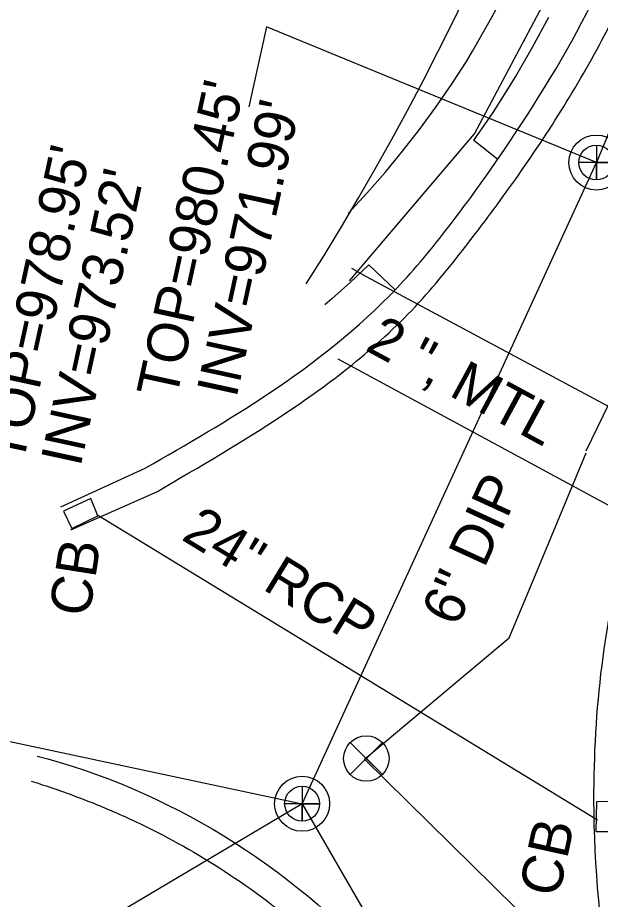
# Model space of a CAD drawing. Extents: x 1614611 to 1617571, y 898867 to 905462.
# Drawn here: x 1616331.4 to 1616388.5, y 901812.5 to 901898.9 of the extents above; entities that cross this region are included whole.
import ezdxf

# ---------------------------------------------------------------- set-up
doc = ezdxf.new("R2010")
doc.units = 0
for name, color, linetype in [('Exist Boundary Watershed Residential C 05', 7, 'Continuous'), ('Exist Structure Minor Catch Basin Top Elevation', 7, 'Continuous'), ('Exist Structure Minor Pipes RCP 24 Inch Invert', 7, 'Continuous'), ('Exist Utilities Gas UG Line SUE LOS B', 7, 'Continuous'), ('Exist Utilities Gas UG Line SUE LOS B Text', 7, 'Continuous'), ('Exist Utilities Sanitary Sewer Manhole Leader', 7, 'Continuous'), ('Exist Utilities Sanitary Sewer Manhole Text', 7, 'Continuous'), ('Exist Utilities Sanitary Sewer UG Line', 7, 'Continuous'), ('Exist Utilities Sanitary Sewer UG Line Invert Elevation', 7, 'Continuous'), ('Exist Utilities Sanitary Sewer UG Line Text', 7, 'Continuous'), ('Exist Utilities Telephone UG FO SUE LOS B', 7, 'Continuous'), ('Exist Utilities Water UG Line SUE LOS B', 7, 'Continuous'), ('Old_Level_21', 7, 'Continuous'), ('Prop Drainage Structure Catch Basin Open Throat 4 CELL', 7, 'Continuous'), ('Prop Earthen Structure Head Ditch Label', 7, 'Continuous'), ('Prop Earthen Structure V Ditch Detail Label', 7, 'Continuous'), ('Prop Easement Permanent Drainage', 7, 'Continuous'), ('Prop Erosion Embankment Toe Protection Label', 7, 'Continuous'), ('Raster_Level_4', 7, 'Continuous'), ('Scratch_Level_1', 7, 'Continuous'), ('Scratch_Level_9', 7, 'Continuous')]:
    doc.layers.add(name, color=color, linetype=linetype)

# ---------------------------------------------------------------- blocks, each defined once
blk = doc.blocks.new('EXIST UTILITIES SANITARY SEWER MANHOLE')
at = {"layer": 'Old_Level_21'}
blk.add_lwpolyline([(0, 0.03425), (0, -0.03425), (0, 0), (0.03425, 0), (-0.03425, 0)], dxfattribs=at)
for radius in [0.05389, 0.03425]:
    blk.add_circle((0, 0), radius, dxfattribs=at)
blk = doc.blocks.new('EXIST UTILITIES WATER VALVE')
at = {"layer": 'Prop Earthen Structure V Ditch Detail Label'}
blk.add_lwpolyline([(0.0315, 0.0315), (-0.0315, -0.0315), (0, 0), (0.0315, -0.0315), (-0.0315, 0.0315)], dxfattribs=at)
blk.add_circle((0, 0), 0.0445, dxfattribs=at)

msp = doc.modelspace()

# ---------------------------------------------------------------- linework, layer by layer
at = {"layer": 'Exist Boundary Watershed Residential C 05'}
msp.add_line((1616335.586, 901850.982), (1616343.847, 901854.746), dxfattribs=at)
for points in [[(1616343.847, 901854.746), (1616355.943, 901862.067), (1616368.501, 901872.393), (1616373.628, 901878.463), (1616378.386, 901885.019), (1616387.13, 901899.385), (1616395.314, 901918.936), (1616406.85, 901957.62), (1616412.356, 901991.094), (1616413.858, 902015.925), (1616413.398, 902037.306), (1616411.493, 902057.132), (1616407.667, 902079.148)], [(1616332.674, 901824.098), (1616333.591, 901823.8), (1616338.068, 901822.204), (1616342.388, 901820.369), (1616350.624, 901815.903), (1616358.445, 901810.244), (1616362.246, 901806.918), (1616364.127, 901805.122), (1616365.998, 901803.235), (1616369.155, 901799.626), (1616371.845, 901795.871), (1616376.016, 901788.013), (1616378.889, 901779.839), (1616379.957, 901775.688), (1616380.842, 901771.525), (1616381.732, 901765.718), (1616382.136, 901759.747)]]:
    msp.add_spline(points, degree=3, dxfattribs=at)
at = {"layer": 'Exist Utilities Gas UG Line SUE LOS B'}
for points in [[(1616363.879, 901873.116), (1616376.127, 901887.536), (1616390.544, 901914.722), (1616399.582, 901943.85), (1616406.375, 901970.363), (1616409.599, 902003.444), (1616410.678, 902024.712), (1616409.705, 902049.891), (1616403.774, 902086.293), (1616392.972, 902135.798), (1616389.18, 902153.391)], [(1616362.741, 901865.48), (1616394.795, 901848.128), (1616393.977, 901817.889), (1616396.298, 901800.873)]]:
    msp.add_lwpolyline(points, dxfattribs=at)
at = {"layer": 'Exist Utilities Sanitary Sewer Manhole Leader'}
for points in [[(1616388.06, 901884.712), (1616355.738, 901898.022), (1616354.023, 901890.161)], [(1616359.233, 901821.871), (1616335.132, 901807.566), (1616333.925, 901801.914)]]:
    msp.add_lwpolyline(points, dxfattribs=at)
at = {"layer": 'Exist Utilities Sanitary Sewer UG Line'}
for p, q in [((1616410.5, 901939.036), (1616388.06, 901884.712)), ((1616359.233, 901821.871), (1616388.06, 901884.712)), ((1616243.326, 901846.588), (1616359.233, 901821.871)), ((1616359.233, 901821.871), (1616387.413, 901773.168))]:
    msp.add_line(p, q, dxfattribs=at)
at = {"layer": 'Exist Utilities Telephone UG FO SUE LOS B'}
msp.add_lwpolyline([(1616364.063, 901874.354), (1616365.498, 901873.554), (1616393.71, 901858.425), (1616407.103, 901851.936), (1616407.246, 901850.879), (1616402.792, 901818.642), (1616402.558, 901802.017)], dxfattribs=at)
at = {"layer": 'Exist Utilities Water UG Line SUE LOS B'}
for points in [[(1616387.062, 901856.442), (1616402.16, 901887.526), (1616412.921, 901915.139), (1616425.66, 901966.176), (1616430.701, 902016.844), (1616431.345, 902045.247), (1616429.197, 902072.396), (1616417.907, 902130.933), (1616404.63, 902193.297), (1616390.922, 902255.687), (1616390.447, 902257.774)], [(1616381.442, 901842.739), (1616387.059, 901856.248)], [(1616329.451, 901690.357), (1616342.17, 901690.804), (1616365.695, 901696.571), (1616377.461, 901712.71), (1616391.131, 901736.186), (1616397.136, 901746.757), (1616391.334, 901773.206), (1616380.106, 901811.702), (1616365.353, 901826.253), (1616379.532, 901838.144), (1616381.442, 901842.738)]]:
    msp.add_lwpolyline(points, dxfattribs=at)
at = {"layer": 'Prop Drainage Structure Catch Basin Open Throat 4 CELL'}
for points in [[(1616335.851, 901850.559), (1616336.665, 901848.857), (1616339.23, 901850.097), (1616338.529, 901851.795), (1616335.851, 901850.559)], [(1616389.842, 901822.084), (1616388.064, 901822.056), (1616388.009, 901819.143), (1616389.827, 901819.162), (1616389.842, 901822.084)]]:
    msp.add_lwpolyline(points, dxfattribs=at)
at = {"layer": 'Prop Earthen Structure Head Ditch Label'}
msp.add_arc((1616126.099, 902020.281), 276.203, 327.72922, 10.91752, dxfattribs=at)
at = {"layer": 'Prop Erosion Embankment Toe Protection Label'}
msp.add_line((1616388.159, 901820.254), (1616339.132, 901850.191), dxfattribs=at)
at = {"layer": 'Scratch_Level_1'}
for points in [[(1616363.733, 901879.718), (1616365.574, 901881.696), (1616367.355, 901883.727), (1616369.076, 901885.81), (1616370.735, 901887.943), (1616372.329, 901890.124), (1616373.859, 901892.352), (1616375.323, 901894.623), (1616375.935, 901895.619), (1616377.527, 901898.418), (1616379.049, 901901.256)], [(1616378.408, 901885.023), (1616376.042, 901886.875), (1616376.323, 901887.259), (1616377.935, 901889.607), (1616379.466, 901891.983), (1616380.15, 901893.095), (1616381.814, 901896.021), (1616383.394, 901898.966)], [(1616368.381, 901872.192), (1616365.781, 901874.683), (1616363.985, 901872.998), (1616362.15, 901871.354), (1616361.47, 901870.763)]]:
    msp.add_lwpolyline(points, dxfattribs=at)
at = {"layer": 'Scratch_Level_9'}
msp.add_line((1616336.557, 901848.707), (1616345.045, 901852.485), dxfattribs=at)
for points in [[(1616345.045, 901852.485), (1616357.275, 901859.926), (1616370.331, 901870.605), (1616375.575, 901876.911), (1616380.419, 901883.477), (1616389.358, 901898.133), (1616397.69, 901918.06), (1616408.499, 901953.715), (1616414.808, 901990.97), (1616416.441, 902015.802), (1616415.921, 902037.434), (1616414.065, 902057.335), (1616410.189, 902079.521)], [(1616393.549, 901788.008), (1616389.707, 901802.759), (1616387.829, 901822.202), (1616391.221, 901848.32), (1616399.776, 901869.959)], [(1616333.277, 901826.538), (1616334.316, 901826.257), (1616367.937, 901804.817), (1616383.329, 901771.991), (1616376.998, 901729.791), (1616343.54, 901698.472), (1616329.293, 901693.555), (1616319.232, 901692.521), (1616318.569, 901692.524)]]:
    msp.add_spline(points, degree=3, dxfattribs=at)

# ---------------------------------------------------------------- block references
at = {"layer": 'Old_Level_21', "xscale": 50, "yscale": 50}
for p in [(1616388.06, 901884.712), (1616359.233, 901821.871)]:
    msp.add_blockref('EXIST UTILITIES SANITARY SEWER MANHOLE', p, dxfattribs=at)
at = {"layer": 'Prop Earthen Structure V Ditch Detail Label', "xscale": 50, "yscale": 50}
msp.add_blockref('EXIST UTILITIES WATER VALVE', (1616365.519, 901826.304), dxfattribs=at)

# ---------------------------------------------------------------- texts
at = {"layer": 'Exist Structure Minor Catch Basin Top Elevation'}
msp.add_text("TOP=978.95'", height=4, rotation=77.71667, dxfattribs=at).set_placement((1616331.874, 901855.06))
at = {"layer": 'Exist Structure Minor Pipes RCP 24 Inch Invert'}
msp.add_text("INV=973.52'", height=4, rotation=77.71667, dxfattribs=at).set_placement((1616337.509, 901854.79))
at = {"layer": 'Exist Utilities Gas UG Line SUE LOS B Text'}
msp.add_text('2 ", MTL', height=4, rotation=331.57142, dxfattribs=at).set_placement((1616365.295, 901866.372))
at = {"layer": 'Exist Utilities Sanitary Sewer Manhole Text'}
msp.add_text("TOP=980.45'", height=4, rotation=77.71667, dxfattribs=at).set_placement((1616346.9, 901861.432))
at = {"layer": 'Exist Utilities Sanitary Sewer UG Line Invert Elevation'}
msp.add_text("INV=971.99'", height=4, rotation=77.71667, dxfattribs=at).set_placement((1616352.786, 901861.539))
at = {"layer": 'Exist Utilities Sanitary Sewer UG Line Text'}
msp.add_text('6" DIP', height=4, rotation=65.3577, dxfattribs=at).set_placement((1616374.421, 901839.088))
at = {"layer": 'Prop Easement Permanent Drainage'}
for rotation, p in [(81.04167, (1616338.363, 901840.084)), (77.71667, (1616384.358, 901812.591))]:
    msp.add_text('CB', height=4, rotation=rotation, dxfattribs=at).set_placement(p)
at = {"layer": 'Raster_Level_4'}
msp.add_text('24" RCP', height=4, rotation=328.59081, dxfattribs=at).set_placement((1616347.287, 901847.813))

doc.saveas('drawing.dxf')
